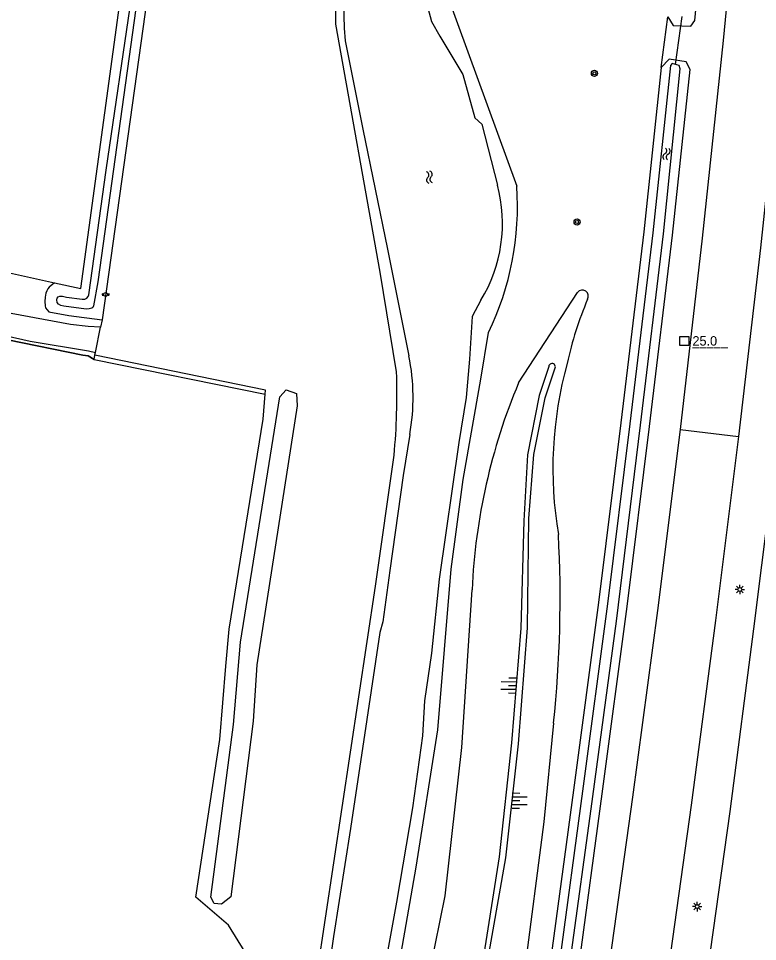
# Model space of a CAD drawing. Extents: x 124000 to 128010, y 398999 to 403000.
# Drawn here: x 126267.4 to 126364.8, y 399996.7 to 400118.3 of the extents above; entities that cross this region are included whole.
import ezdxf

# ---------------------------------------------------------------- set-up
doc = ezdxf.new("R2010")
doc.units = 0
for name, color, linetype in [('gg-afsc-hekwerk', 7, 'Continuous'), ('gg-knt-BGT kruinlijn', 7, 'Continuous'), ('gg-knt-bovenkant onderkant talud', 7, 'Continuous'), ('gg-knt-verharding', 7, 'Continuous'), ('gg-kntw-beschoeiing', 7, 'Continuous'), ('gg-kntw-bovenkant insteek waterloop', 7, 'Continuous'), ('gg-kntw-waterlijn', 7, 'Continuous'), ('gg-kwrk-duiker nz buis', 7, 'Continuous'), ('gt-anno-nummer hm paal', 7, 'Continuous'), ('gt-grn-groengrens', 7, 'Continuous'), ('gt-grn-weggrens', 7, 'Continuous'), ('gt-symb-boom', 7, 'Continuous'), ('gt-symb-hm paal', 7, 'Continuous'), ('gt-symb-lichtmast', 7, 'Continuous'), ('gt-symb-peilbuis', 7, 'Continuous'), ('gt-symb-talud symbool', 7, 'Continuous'), ('gt-symb-watersymbool', 7, 'Continuous'), ('gx-grn-maaiveld', 7, 'Continuous')]:
    doc.layers.add(name, color=color, linetype=linetype)

# ---------------------------------------------------------------- blocks, each defined once
blk = doc.blocks.new('gt0-WA')
at = {"layer": 'gt-symb-watersymbool'}
for centre, start, end in [((-0.32, 0.02), 28.0725, 151.9275), ((0.43, 0.42), 208.0725, 331.9275), ((-0.32, -0.43), 28.0725, 151.9275), ((0.43, -0.03), 208.0725, 331.9275)]:
    blk.add_arc(centre, 0.425, start, end, dxfattribs=at)
blk = doc.blocks.new('gt0-BOOM')
at = {"layer": 'gt-symb-boom'}
for radius in [0.4, 0.2]:
    blk.add_circle((0, 0), radius, dxfattribs=at)
blk = doc.blocks.new('gt0-TALUD_1')
at = {"layer": 'gt-symb-talud symbool'}
for p, q in [((-1, -1), (-1, 0)), ((-0.5, -2), (-0.5, 0)), ((0, -1), (0, 0)), ((0.5, -2), (0.5, 0)), ((1, -1), (1, 0))]:
    blk.add_line(p, q, dxfattribs=at)
blk = doc.blocks.new('gt0-LMAST')
at = {"layer": 'gt-symb-lichtmast'}
for p, q in [((-0.18, 0.17), (-0.45, 0.44)), ((-0.01, 0.25), (-0.01, 0.62)), ((0.17, 0.17), (0.44, 0.44)), ((-0.26, 0), (-0.63, 0)), ((-0.18, -0.18), (-0.45, -0.45)), ((-0.01, -0.25), (-0.01, -0.63)), ((0.44, -0.45), (0.17, -0.18)), ((0.24, 0), (0.62, 0))]:
    blk.add_line(p, q, dxfattribs=at)
blk.add_circle((-0.01, 0), 0.25, dxfattribs=at)
blk = doc.blocks.new('gt0-HMpaal')
at = {"layer": 'gt-symb-hm paal'}
blk.add_lwpolyline([(-0.6, 0.6), (0.6, 0.6), (0.6, -0.6), (-0.6, -0.6)], close=True, dxfattribs=at)
blk = doc.blocks.new('gt0-PBUIS')
at = {"layer": 'gt-symb-peilbuis'}
blk.add_circle((0, 0), 0.25, dxfattribs=at)
for centre, start, end in [((-0.21, 0), 141.9073, 218.0927), ((0.21, 0), 321.9073, 38.0927)]:
    blk.add_arc(centre, 0.243, start, end, dxfattribs=at)

msp = doc.modelspace()

# ---------------------------------------------------------------- linework, layer by layer
at = {"layer": 'gg-afsc-hekwerk'}
for p, q in [((126299.97, 400069.37), (126277.49, 400073.95)), ((126299.92, 400068.8), (126299.97, 400069.37))]:
    msp.add_line(p, q, dxfattribs=at)
msp.add_lwpolyline([(126290.8, 400002.54), (126293.95, 400023.3), (126294.77, 400032.95), (126295.18, 400037.85), (126299.68, 400065.53), (126299.92, 400068.8)], dxfattribs=at)
msp.add_lwpolyline([(126290.8, 400002.54), (126293.95, 400023.3), (126294.77, 400032.95), (126295.18, 400037.85), (126299.68, 400065.53), (126299.92, 400068.8)], dxfattribs=at)
at = {"layer": 'gg-knt-BGT kruinlijn'}
for points in [[(126337.31, 400072.46), (126336.07, 400068.66), (126334.51, 400060.82), (126334.04, 400052.14), (126333.64, 400037.98), (126332.41, 400022.85), (126330.79, 400007.82), (126328.43, 399992.78), (126324.91, 399975.81), (126320.35, 399957.33), (126319.59, 399949.21), (126319.54, 399941.14)], [(126320.46, 399941.04), (126320.5, 399949.43), (126321.36, 399957.55), (126325.76, 399975.76), (126329.03, 399992.74), (126331.65, 400007.71), (126333.34, 400022.71), (126334.53, 400038.01), (126334.68, 400052.42), (126335.36, 400060.85), (126336.86, 400068.34), (126338.18, 400072.28)]]:
    msp.add_lwpolyline(points, dxfattribs=at)
msp.add_arc((126337.75, 400072.41), 0.442, 343.1196, 172.373, dxfattribs=at)
at = {"layer": 'gg-knt-bovenkant onderkant talud'}
msp.add_line((126333.34, 400070.31), (126341.12, 400082.24), dxfattribs=at)
for points in [[(126327.2, 400043.05), (126325.8, 400022.24), (126323.64, 400002.7)], [(126337.95, 400025.45), (126336.69, 400012.43), (126334.08, 399992.51), (126332.61, 399983.88), (126330.76, 399974.34), (126328.25, 399963.7)]]:
    msp.add_lwpolyline(points, dxfattribs=at)
for centre, radius, start, end in [((126341.74, 400081.73), 0.803, 329.6669, 140.9473), ((126387.63, 400062.3), 49.04, 157.1709, 167.5484), ((126389.6, 400059.01), 51.74, 164.4631, 189.674), ((126406.69, 400039.48), 79.56, 157.205, 177.4286), ((126182.58, 400041.92), 156.24, 353.9487, 3.0794), ((125854.46, 400092.75), 477.75, 344.8919, 349.1356)]:
    msp.add_arc(centre, radius, start, end, dxfattribs=at)
at = {"layer": 'gg-knt-verharding'}
for points in [[(126376.23, 400407.8), (126376.21, 400402.02), (126375.96, 400401.97), (126375.58, 400379.42), (126375.09, 400352.43), (126374.32, 400323.17), (126373.6, 400303.47), (126372.29, 400273.51), (126371.03, 400250.36), (126369.3, 400221.43), (126367.51, 400197.39), (126364.99, 400165.36), (126362.82, 400141.35), (126360.33, 400115.46), (126357.52, 400089.39), (126354.62, 400064.15)], [(126383.51, 400402.15), (126383.6, 400402.14), (126383.42, 400379.64), (126382.9, 400352.33), (126382.11, 400323.4), (126381.31, 400302.38), (126380.04, 400273.42), (126378.84, 400249.72), (126377.01, 400221.21), (126375.27, 400196.39), (126372.85, 400165.83), (126370.51, 400140.2), (126368.03, 400114.67), (126365.21, 400088.12), (126362.34, 400063.26)], [(126354.62, 400064.15), (126351.64, 400040.31), (126348.37, 400015.69), (126345.12, 399992.42), (126340.47, 399961.33), (126332.12, 399906.31)], [(126367.41, 400062.71), (126364.32, 400037.88), (126361.17, 400013.8), (126357.83, 399990.06), (126353.28, 399959.93), (126347.87, 399924.53), (126341.92, 399884.96), (126328.84, 399798.71), (126320.56, 399744.35), (126316.65, 399718.33), (126308.84, 399667.24), (126306.68, 399653.03)], [(126362.34, 400063.26), (126359.32, 400038.97), (126356.1, 400014.66), (126352.79, 399991.04), (126348.17, 399960.24), (126342.88, 399925.33), (126331.92, 399853.41)]]:
    msp.add_lwpolyline(points, dxfattribs=at)
at = {"layer": 'gg-kntw-beschoeiing'}
msp.add_line((126276.59, 400073.86), (126277.38, 400073.41), dxfattribs=at)
msp.add_lwpolyline([(126266.02, 400076), (126275.92, 400073.96), (126276.59, 400073.86)], dxfattribs=at)
at = {"layer": 'gg-kntw-bovenkant insteek waterloop'}
for points in [[(126353, 400118.55), (126353.74, 400117.41), (126356.04, 400117.32), (126356.57, 400118.07), (126358.85, 400142.11), (126361.03, 400165.52), (126363.58, 400197.74), (126365.27, 400221.62), (126367.11, 400250.7), (126368.36, 400274.31), (126369.68, 400303.34), (126370.32, 400323.2), (126371.2, 400367.55), (126370.12, 400369.52), (126368.57, 400369.67), (126367.62, 400368.28)], [(126317.26, 400071.76), (126315.11, 400084.89), (126309.26, 400117.6), (126309.26, 400119.69), (126309.3, 400121.79), (126311.61, 400147.74), (126315.05, 400182.82), (126322.09, 400257.8), (126325.77, 400300.7), (126325.55, 400305.33), (126325.71, 400307.89), (126325.84, 400309.4)], [(126321.47, 400138.6), (126322.74, 400124.71), (126333.1, 400096.23)], [(126317.58, 399863.16), (126318.83, 399860.68), (126319.48, 399860.6), (126321.18, 399862.41), (126325.56, 399890.16), (126330.87, 399925.77), (126336.46, 399962.33), (126341.32, 399993.63), (126344.37, 400016.14), (126347.64, 400040.85), (126350.59, 400064.57), (126353.62, 400089.8), (126355.94, 400111.63), (126355.45, 400112.64), (126353.2, 400112.99), (126352.14, 400111.87)], [(126352.14, 400111.87), (126349.85, 400090.23), (126346.82, 400065.03), (126343.87, 400041.34), (126340.6, 400016.64), (126337.55, 399994.18), (126329.31, 399941.07), (126328.08, 399933.65), (126324.47, 399908.84), (126317.58, 399863.16)], [(126302.64, 399851.15), (126303.29, 399866.1), (126304.77, 399890.57), (126304.46, 399912.16), (126308.44, 399940.1), (126309.93, 399953.52), (126313.15, 399970.84), (126316.74, 399988.59), (126319.86, 400006.49), (126322.69, 400024.57), (126324.44, 400045.77), (126326.04, 400057.57), (126328.37, 400070.8), (126329.37, 400076.96)], [(126292.76, 400002.53), (126295.76, 400025.28), (126296.7, 400036.14), (126300.29, 400058.59), (126301.88, 400068.48), (126302.69, 400069.38), (126304.08, 400068.93), (126304.14, 400067.27), (126298.82, 400033.15), (126298.34, 400025.7), (126295.4, 400002.58), (126294.17, 400001.58), (126293.23, 400001.69), (126292.76, 400002.53)], [(126306.81, 399992.47), (126314.49, 400043.51), (126316.93, 400060.77)]]:
    msp.add_lwpolyline(points, dxfattribs=at)
for centre, radius, start, end in [((126295.42, 400093.54), 37.78, 333.9678, 4.0777), ((126232.98, 400068.76), 84.33, 354.5646, 2.0351)]:
    msp.add_arc(centre, radius, start, end, dxfattribs=at)
at = {"layer": 'gg-kntw-waterlijn'}
for points in [[(126319.99, 400151.03), (126319.84, 400136.64), (126320.12, 400128.69), (126320.41, 400123.4), (126321.86, 400117.96), (126322.97, 400116.02), (126325.99, 400110.95), (126327.58, 400105.26), (126328.5, 400104.42), (126330.56, 400096.37)], [(126310.49, 400115.41), (126312.8, 400103.77), (126316.08, 400087.93), (126318.88, 400073.87)], [(126340.34, 399995.26), (126342.9, 400014.17), (126346.24, 400038.88), (126349.4, 400064.72), (126352.43, 400089.94), (126354.64, 400111.72), (126354.49, 400112.15), (126353.6, 400112.4), (126353.38, 400112.15), (126351.04, 400090.1), (126348.01, 400064.89), (126345.06, 400041.18), (126341.79, 400016.48), (126338.74, 399994)], [(126328.38, 400081.19), (126327.24, 400079.08), (126326.89, 400073.42), (126326.44, 400068.36), (126325.46, 400062.46), (126322.89, 400044.45), (126321.85, 400034.66), (126320.95, 400028.42), (126320.67, 400023.78), (126319.37, 400014.29), (126317.26, 400001.86), (126314.59, 399987.12)], [(126319, 400063.5), (126318.15, 400058.1), (126316.38, 400045.57), (126315.43, 400038.79), (126315.05, 400037.42), (126313.33, 400025.96), (126311.17, 400011.55), (126308.94, 399997.35), (126306.79, 399982.32), (126305.33, 399973.16), (126304.74, 399968.09), (126304.73, 399966.97)]]:
    msp.add_lwpolyline(points, dxfattribs=at)
for centre, radius, start, end in [((126355.52, 400119.64), 45.23, 174.2031, 185.3672), ((126311.71, 400091.34), 19.51, 328.6733, 14.9629), ((126291.93, 400068.37), 27.51, 349.7992, 11.5373)]:
    msp.add_arc(centre, radius, start, end, dxfattribs=at)
at = {"layer": 'gg-kwrk-duiker nz buis'}
msp.add_line((126354.04, 400112.28), (126354.9, 400118.61), dxfattribs=at)
at = {"layer": 'gt-grn-groengrens'}
msp.add_line((126352.14, 400111.87), (126353, 400118.55), dxfattribs=at)
at = {"layer": 'gt-grn-weggrens'}
msp.add_line((126354.62, 400064.15), (126362.34, 400063.26), dxfattribs=at)
at = {"layer": 'gx-grn-maaiveld'}
for p, q in [((126259.28, 400086.35), (126272.17, 400083.49)), ((126278.44, 400078.64), (126278.24, 400077.65)), ((126277.56, 400074.33), (126278.24, 400077.65)), ((126277.38, 400073.41), (126277.49, 400073.95)), ((126277.38, 400073.41), (126299.92, 400068.8))]:
    msp.add_line(p, q, dxfattribs=at)
for points in [[(126301.59, 400264.28), (126302.57, 400265.17), (126303.54, 400265.52), (126304.04, 400265.42), (126304.45, 400264.77), (126278.44, 400078.64)], [(126272.17, 400083.49), (126275.64, 400082.73), (126281.02, 400122.05), (126287.51, 400163.23), (126292.74, 400201.08), (126298.26, 400239.11), (126301.26, 400261.79), (126301.39, 400262.75)], [(126283.12, 400121.28), (126277.89, 400083.63), (126277.33, 400080.48), (126277.22, 400080.24), (126277.08, 400080.14), (126276.75, 400080.07), (126276.35, 400080.04), (126273.38, 400080.42), (126273, 400080.53), (126272.69, 400080.69), (126272.51, 400080.92), (126272.49, 400081.26), (126272.53, 400081.46), (126272.65, 400081.65), (126272.87, 400081.75), (126273.21, 400081.76), (126273.77, 400081.61), (126275.82, 400081.33), (126276.15, 400081.36), (126276.42, 400081.46), (126276.6, 400081.68), (126276.69, 400081.9), (126278.96, 400098.33), (126282.37, 400121.4)], [(126278.24, 400077.65), (126276.59, 400077.75), (126274.27, 400077.99), (126264.03, 400079.89), (126240.64, 400084.36), (126230.81, 400086.53), (126186.09, 400096.06), (126164.96, 400101)], [(126178.97, 400092.89), (126179.88, 400094.4), (126192.33, 400091.71), (126219.85, 400086.11), (126245.04, 400081.2), (126268.96, 400075.8), (126276.64, 400074.52), (126277.56, 400074.33)], [(126277.38, 400073.41), (126276.59, 400073.86), (126275.92, 400073.96), (126266.02, 400076), (126253.4, 400078.55), (126228.28, 400083.67), (126211.37, 400086.99), (126180.24, 400092.69), (126178.97, 400092.89)], [(126272.17, 400083.49), (126271.48, 400082.93), (126271.28, 400082.69), (126271.14, 400082.43), (126271.04, 400082.13), (126270.93, 400081.59), (126270.89, 400081.05), (126270.94, 400080.46), (126270.99, 400080.18), (126271.42, 400079.68), (126274.08, 400079.2), (126278.44, 400078.64)], [(126277.49, 400073.95), (126277.53, 400074.18), (126277.56, 400074.33)], [(126298.23, 399993.76), (126295.12, 399998.82), (126290.8, 400002.54)]]:
    msp.add_lwpolyline(points, dxfattribs=at)

# ---------------------------------------------------------------- block references
at = {"layer": 'gt-symb-boom'}
for p in [(126343.34, 400111.11), (126341.05, 400091.51)]:
    msp.add_blockref('gt0-BOOM', p, dxfattribs=at)
at = {"layer": 'gt-symb-hm paal'}
msp.add_blockref('gt0-HMpaal', (126355.18, 400075.82), dxfattribs=at)
at = {"layer": 'gt-symb-lichtmast'}
for p in [(126362.51, 400043.08), (126356.89, 400001.28)]:
    msp.add_blockref('gt0-LMAST', p, dxfattribs=at)
at = {"layer": 'gt-symb-peilbuis'}
msp.add_blockref('gt0-PBUIS', (126278.91, 400081.95), dxfattribs=at)
at = {"layer": 'gt-symb-talud symbool'}
for p, xscale, yscale, rotation in [((126333.03, 400030.42), 1.0001804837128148, 1.0001804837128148, -91.08848884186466), ((126332.49, 400015.21), 1.0000719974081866, 1.0000719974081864, 89.31248364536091)]:
    msp.add_blockref('gt0-TALUD_1', p, dxfattribs=dict(at, xscale=xscale, yscale=yscale, rotation=rotation))
at = {"layer": 'gt-symb-watersymbool'}
for p, rotation in [((126352.85, 400100.54), -95.79610065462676), ((126321.59, 400097.37), 101.71452521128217)]:
    msp.add_blockref('gt0-WA', p, dxfattribs=dict(at, rotation=rotation))

# ---------------------------------------------------------------- texts
at = {"layer": 'gt-anno-nummer hm paal'}
msp.add_text('25.0', height=1.25, dxfattribs=at).set_placement((126356.26, 400075.22))
at = {"layer": 'gt-symb-hm paal'}
msp.add_text('_____', height=1.25, dxfattribs=at).set_placement((126356.26, 400075.22))

doc.saveas('drawing.dxf')
